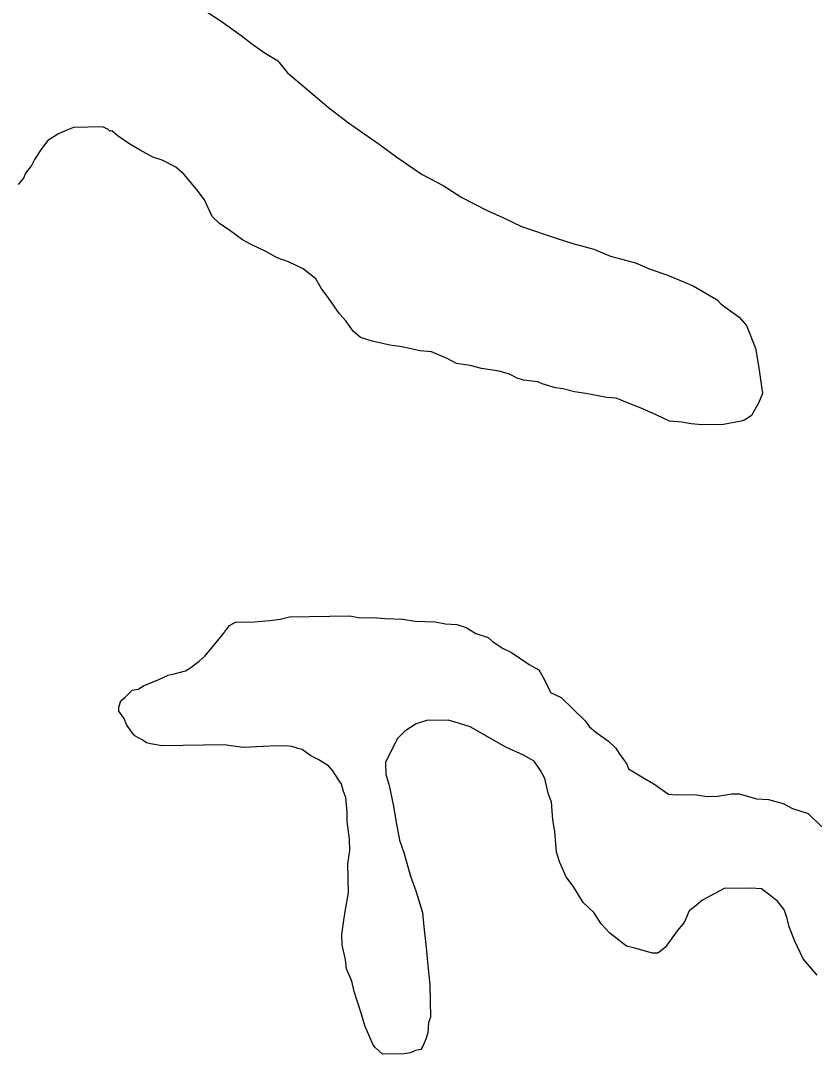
# Model space of a CAD drawing. Extents: x 3192986 to 3230865, y 867483 to 892886.
# Drawn here: x 3219020 to 3219876, y 883257 to 884380 of the extents above; entities that cross this region are included whole.
import ezdxf

# ---------------------------------------------------------------- set-up
doc = ezdxf.new("R2010")
doc.units = 0
doc.layers.add('V-SITE-VEGE', color=7, linetype='Continuous')
doc.layers.add('V-TOPO-SHOR', color=7, linetype='Continuous')

msp = doc.modelspace()

# ---------------------------------------------------------------- linework, layer by layer
at = {"layer": 'V-SITE-VEGE'}
for p, q in [((3219213.5, 884393.5), (3219235, 884379.4)), ((3219235, 884379.4), (3219256.4, 884364.1)), ((3219256.4, 884364.1), (3219267.7, 884355.4)), ((3219267.7, 884355.4), (3219281.3, 884345.6)), ((3219281.3, 884345.6), (3219296, 884336.9)), ((3219296, 884336.9), (3219306.2, 884323.7)), ((3219306.2, 884323.7), (3219322.1, 884310.6)), ((3219322.1, 884310.6), (3219350.4, 884286.5)), ((3219350.4, 884286.5), (3219371.9, 884270.2)), ((3219371.9, 884270.2), (3219404.7, 884247.3)), ((3219059.6, 884258), (3219048.6, 884251.1)), ((3219067.4, 884261.5), (3219059.6, 884258)), ((3219076.2, 884265), (3219067.4, 884261.5)), ((3219107.5, 884265.6), (3219076.2, 884265)), ((3219113.1, 884263.4), (3219107.5, 884265.6)), ((3219115.4, 884261.2), (3219113.1, 884263.4)), ((3219117.6, 884261.3), (3219115.4, 884261.2)), ((3219124.4, 884255.8), (3219117.6, 884261.3)), ((3219048.6, 884251.1), (3219042, 884242.1)), ((3219136.8, 884247.1), (3219124.4, 884255.8)), ((3219148.1, 884240.6), (3219136.8, 884247.1)), ((3219404.7, 884247.3), (3219423.9, 884233.1)), ((3219042, 884242.1), (3219034.4, 884230.8)), ((3219161.6, 884233), (3219148.1, 884240.6)), ((3219031.2, 884224.1), (3219024.6, 884216.1)), ((3219034.4, 884230.8), (3219031.2, 884224.1)), ((3219171.7, 884229.8), (3219161.6, 884233)), ((3219186.3, 884222.3), (3219171.7, 884229.8)), ((3219423.9, 884233.1), (3219451, 884214.6)), ((3219024.6, 884216.1), (3219022.5, 884210.5)), ((3219195.4, 884214.6), (3219186.3, 884222.3)), ((3219208, 884199.2), (3219195.4, 884214.6)), ((3219451, 884214.6), (3219473.5, 884202.7)), ((3219022.5, 884210.5), (3219017, 884203.7)), ((3219473.5, 884202.7), (3219493.8, 884189.7)), ((3219217.1, 884187.1), (3219208, 884199.2)), ((3219225.2, 884169.4), (3219217.1, 884187.1)), ((3219493.8, 884189.7), (3219520.9, 884175.6)), ((3219233.2, 884161.7), (3219225.2, 884169.4)), ((3219520.9, 884175.6), (3219537.7, 884168.1)), ((3219537.7, 884168.1), (3219558, 884158.4)), ((3219244.5, 884154.1), (3219233.2, 884161.7)), ((3219558, 884158.4), (3219596.2, 884145.7)), ((3219258, 884144.3), (3219244.5, 884154.1)), ((3219596.2, 884145.7), (3219613, 884140.4)), ((3219265.9, 884140), (3219258, 884144.3)), ((3219283.9, 884131.3), (3219265.9, 884140)), ((3219613, 884140.4), (3219635.4, 884134.1)), ((3219635.4, 884134.1), (3219653.4, 884126.6)), ((3219295.2, 884124.8), (3219283.9, 884131.3)), ((3219307.5, 884120.6), (3219295.2, 884124.8)), ((3219653.4, 884126.6), (3219680.3, 884119.3)), ((3219323.3, 884113.1), (3219307.5, 884120.6)), ((3219336.9, 884102.1), (3219323.3, 884113.1)), ((3219680.3, 884119.3), (3219696.1, 884112.8)), ((3219696.1, 884112.8), (3219714.1, 884106.4)), ((3219342.6, 884092.2), (3219336.9, 884102.1)), ((3219714.1, 884106.4), (3219742.2, 884094.7)), ((3219350.6, 884081.2), (3219342.6, 884092.2)), ((3219742.2, 884094.7), (3219768.1, 884079.5)), ((3219362.1, 884064.6), (3219350.6, 884081.2)), ((3219768.1, 884079.5), (3219772.6, 884075.1)), ((3219772.6, 884075.1), (3219791.9, 884060.9)), ((3219368.9, 884056.9), (3219362.1, 884064.6)), ((3219376.9, 884045.9), (3219368.9, 884056.9)), ((3219791.9, 884060.9), (3219799.8, 884052.1)), ((3219384.8, 884039.3), (3219376.9, 884045.9)), ((3219799.8, 884052.1), (3219809.2, 884027.7)), ((3219397.2, 884035.1), (3219384.8, 884039.3)), ((3219416.2, 884031), (3219397.2, 884035.1)), ((3219429.7, 884029), (3219416.2, 884031)), ((3219448.7, 884024.8), (3219429.7, 884029)), ((3219461, 884023.9), (3219448.7, 884024.8)), ((3219477.9, 884016.4), (3219461, 884023.9)), ((3219809.2, 884027.7), (3219812.9, 884006.6)), ((3219488, 884011), (3219477.9, 884016.4)), ((3219502.6, 884009), (3219488, 884011)), ((3219514.9, 884005.9), (3219502.6, 884009)), ((3219533.9, 884002.9), (3219514.9, 884005.9)), ((3219545.1, 883999.7), (3219533.9, 884002.9)), ((3219553, 883995.4), (3219545.1, 883999.7)), ((3219812.9, 884006.6), (3219816.7, 883978.8)), ((3219559.8, 883993.3), (3219553, 883995.4)), ((3219575.4, 883991.3), (3219559.8, 883993.3)), ((3219579.9, 883989.2), (3219575.4, 883991.3)), ((3219594.5, 883984.9), (3219579.9, 883989.2)), ((3219602.3, 883984), (3219594.5, 883984.9)), ((3219614.7, 883980.8), (3219602.3, 883984)), ((3219627, 883978.8), (3219614.7, 883980.8)), ((3219649.4, 883974.7), (3219627, 883978.8)), ((3219816.7, 883978.8), (3219812.4, 883968.6)), ((3219659.4, 883973.8), (3219649.4, 883974.7)), ((3219675.2, 883967.4), (3219659.4, 883973.8)), ((3219686.4, 883963.1), (3219675.2, 883967.4)), ((3219812.4, 883968.6), (3219808.1, 883960.8)), ((3219703.3, 883955.6), (3219686.4, 883963.1)), ((3219716.8, 883949.1), (3219703.3, 883955.6)), ((3219804.9, 883955.1), (3219798.2, 883950.5)), ((3219808.1, 883960.8), (3219804.9, 883955.1)), ((3219730.2, 883948.2), (3219716.8, 883949.1)), ((3219740.3, 883946.2), (3219730.2, 883948.2)), ((3219751.5, 883945.3), (3219740.3, 883946.2)), ((3219774.9, 883945.7), (3219751.5, 883945.3)), ((3219793.8, 883949.3), (3219774.9, 883945.7)), ((3219798.2, 883950.5), (3219793.8, 883949.3)), ((3219244, 883729.5), (3219250.6, 883733)), ((3219250.6, 883733), (3219270.7, 883733.4)), ((3219270.7, 883733.4), (3219287.4, 883734.8)), ((3219287.4, 883734.8), (3219298.6, 883736.1)), ((3219298.6, 883736.1), (3219308.6, 883738.5)), ((3219308.6, 883738.5), (3219373.3, 883739.6)), ((3219373.3, 883739.6), (3219384.5, 883737.6)), ((3219384.5, 883737.6), (3219397.9, 883737.8)), ((3219397.9, 883737.8), (3219411.3, 883736.9)), ((3219411.3, 883736.9), (3219430.3, 883736.1)), ((3219430.3, 883736.1), (3219443.7, 883734.1)), ((3219443.7, 883734.1), (3219464.9, 883733.4)), ((3219464.9, 883733.4), (3219476.1, 883731.3)), ((3219476.1, 883731.3), (3219488.4, 883730.4)), ((3219488.4, 883730.4), (3219498.5, 883727.3)), ((3219217.8, 883696.7), (3219236.4, 883719.4)), ((3219236.4, 883719.4), (3219244, 883729.5)), ((3219498.5, 883727.3), (3219508.7, 883720.8)), ((3219508.7, 883720.8), (3219522.1, 883716.5)), ((3219522.1, 883716.5), (3219526.7, 883712.1)), ((3219526.7, 883712.1), (3219538, 883704.5)), ((3219211.2, 883691), (3219217.8, 883696.7)), ((3219538, 883704.5), (3219547, 883700.2)), ((3219547, 883700.2), (3219566.2, 883687.2)), ((3219202.4, 883684.2), (3219211.2, 883691)), ((3219566.2, 883687.2), (3219576.3, 883681.7)), ((3219168, 883671.3), (3219178, 883675.9)), ((3219178, 883675.9), (3219184.6, 883677.2)), ((3219184.6, 883677.2), (3219196.8, 883680.7)), ((3219196.8, 883680.7), (3219202.4, 883684.2)), ((3219576.3, 883681.7), (3219580.9, 883674)), ((3219580.9, 883674), (3219584.4, 883667.4)), ((3219145.9, 883660.9), (3219151.4, 883664.3)), ((3219151.4, 883664.3), (3219168, 883671.3)), ((3219584.4, 883667.4), (3219589, 883657.4)), ((3219127.1, 883648.3), (3219131.5, 883651.7)), ((3219131.5, 883651.7), (3219139.2, 883659.6)), ((3219139.2, 883659.6), (3219145.9, 883660.9)), ((3219589, 883657.4), (3219600.3, 883652)), ((3219600.3, 883652), (3219626.4, 883626.8)), ((3219125, 883641.5), (3219127.1, 883648.3)), ((3219125.1, 883637.1), (3219125, 883641.5)), ((3219130.8, 883629.4), (3219125.1, 883637.1)), ((3219133.1, 883622.7), (3219130.8, 883629.4)), ((3219138.8, 883615), (3219133.1, 883622.7)), ((3219444.5, 883623.7), (3219432.4, 883615.6)), ((3219455.6, 883627.2), (3219444.5, 883623.7)), ((3219479, 883627.6), (3219455.6, 883627.2)), ((3219490.2, 883624.4), (3219479, 883627.6)), ((3219502.6, 883620.2), (3219490.2, 883624.4)), ((3219540.9, 883598.5), (3219502.6, 883620.2)), ((3219626.4, 883626.8), (3219631, 883620.2)), ((3219631, 883620.2), (3219637.7, 883614.7)), ((3219142.3, 883610.6), (3219138.8, 883615)), ((3219150.1, 883606.3), (3219142.3, 883610.6)), ((3219154.7, 883603), (3219150.1, 883606.3)), ((3219424.7, 883607.7), (3219417.1, 883593)), ((3219432.4, 883615.6), (3219424.7, 883607.7)), ((3219637.7, 883614.7), (3219651.3, 883604.9)), ((3219159.1, 883602), (3219154.7, 883603)), ((3219171.5, 883599.9), (3219159.1, 883602)), ((3219238.4, 883601.1), (3219171.5, 883599.9)), ((3219258.6, 883598.1), (3219238.4, 883601.1)), ((3219287.5, 883599.7), (3219258.6, 883598.1)), ((3219304.3, 883600), (3219287.5, 883599.7)), ((3219311, 883599), (3219304.3, 883600)), ((3219317.7, 883596.9), (3219311, 883599)), ((3219322.2, 883595.9), (3219317.7, 883596.9)), ((3219331.3, 883589.3), (3219322.2, 883595.9)), ((3219560, 883589.9), (3219540.9, 883598.5)), ((3219651.3, 883604.9), (3219659.3, 883597.2)), ((3219659.3, 883597.2), (3219662.7, 883591.7)), ((3219339.1, 883585), (3219331.3, 883589.3)), ((3219350.4, 883578.5), (3219339.1, 883585)), ((3219417.1, 883593), (3219411.7, 883581.8)), ((3219571.3, 883583.4), (3219560, 883589.9)), ((3219662.7, 883591.7), (3219667.3, 883585.1)), ((3219667.3, 883585.1), (3219670.7, 883580.7)), ((3219355, 883573), (3219350.4, 883578.5)), ((3219360.7, 883564.2), (3219355, 883573)), ((3219411.7, 883581.8), (3219412, 883569.5)), ((3219578.2, 883573.5), (3219571.3, 883583.4)), ((3219582.8, 883564.7), (3219578.2, 883573.5)), ((3219670.7, 883580.7), (3219673, 883575.2)), ((3219673, 883575.2), (3219688.8, 883565.4)), ((3219364.2, 883558.6), (3219360.7, 883564.2)), ((3219412, 883569.5), (3219415.5, 883557.3)), ((3219586.4, 883549.1), (3219582.8, 883564.7)), ((3219688.8, 883565.4), (3219700.1, 883558.9)), ((3219366.5, 883550.9), (3219364.2, 883558.6)), ((3219368.9, 883544.2), (3219366.5, 883550.9)), ((3219415.5, 883557.3), (3219420.4, 883535.1)), ((3219700.1, 883558.9), (3219715.9, 883548)), ((3219370.3, 883528.6), (3219368.9, 883544.2)), ((3219589.9, 883539.1), (3219586.4, 883549.1)), ((3219591.4, 883520.2), (3219589.9, 883539.1)), ((3219715.9, 883548), (3219724.9, 883547)), ((3219724.9, 883547), (3219743.8, 883547.4)), ((3219743.8, 883547.4), (3219757.3, 883545.4)), ((3219757.3, 883545.4), (3219768.4, 883545.6)), ((3219768.4, 883545.6), (3219784, 883548.1)), ((3219784, 883548.1), (3219791.8, 883548.2)), ((3219791.8, 883548.2), (3219810.9, 883543)), ((3219810.9, 883543), (3219823.2, 883542.1)), ((3219823.2, 883542.1), (3219838.9, 883537.9)), ((3219370.4, 883518.6), (3219370.3, 883528.6)), ((3219420.4, 883535.1), (3219422.9, 883519.5)), ((3219838.9, 883537.9), (3219849, 883532.5)), ((3219849, 883532.5), (3219865.8, 883527.2)), ((3219373, 883499.6), (3219370.4, 883518.6)), ((3219422.9, 883519.5), (3219426.6, 883498.3)), ((3219593.8, 883507.9), (3219591.4, 883520.2)), ((3219865.8, 883527.2), (3219880.6, 883512.9)), ((3219595.3, 883485.6), (3219593.8, 883507.9)), ((3219373.2, 883487.4), (3219373, 883499.6)), ((3219426.6, 883498.3), (3219431.3, 883485)), ((3219371.2, 883472.8), (3219373.2, 883487.4)), ((3219431.3, 883485), (3219438.4, 883459.5)), ((3219598.9, 883474.5), (3219595.3, 883485.6)), ((3219371.8, 883441.6), (3219371.2, 883472.8)), ((3219605.8, 883459), (3219598.9, 883474.5)), ((3219438.4, 883459.5), (3219444.3, 883444)), ((3219613.9, 883448), (3219605.8, 883459)), ((3219368.7, 883423.7), (3219371.8, 883441.6)), ((3219444.3, 883444), (3219451.4, 883420.6)), ((3219624.2, 883431.5), (3219613.9, 883448)), ((3219760.2, 883438.3), (3219752.5, 883433.7)), ((3219775.7, 883446.4), (3219760.2, 883438.3)), ((3219804.7, 883446.9), (3219775.7, 883446.4)), ((3219815.9, 883445.9), (3219804.7, 883446.9)), ((3219824.9, 883439.4), (3219815.9, 883445.9)), ((3219832.9, 883432.8), (3219824.9, 883439.4)), ((3219635.5, 883420.5), (3219624.2, 883431.5)), ((3219743.7, 883426.8), (3219738.2, 883422.3)), ((3219752.5, 883433.7), (3219743.7, 883426.8)), ((3219839.7, 883424), (3219832.9, 883432.8)), ((3219366.7, 883412.5), (3219368.7, 883423.7)), ((3219451.4, 883420.6), (3219452.8, 883405)), ((3219643.6, 883408.4), (3219635.5, 883420.5)), ((3219735, 883415.5), (3219732.8, 883409.9)), ((3219738.2, 883422.3), (3219735, 883415.5)), ((3219840.9, 883421.8), (3219839.7, 883424)), ((3219843.2, 883414.1), (3219840.9, 883421.8)), ((3219364.7, 883396.8), (3219366.7, 883412.5)), ((3219452.8, 883405), (3219455.4, 883382.8)), ((3219652.7, 883398.5), (3219643.6, 883408.4)), ((3219732.8, 883409.9), (3219725.2, 883400.8)), ((3219845.6, 883405.2), (3219843.2, 883414.1)), ((3219851.5, 883389.6), (3219845.6, 883405.2)), ((3219364.9, 883385.6), (3219364.7, 883396.8)), ((3219670.8, 883384.3), (3219652.7, 883398.5)), ((3219725.2, 883400.8), (3219712.1, 883382.8)), ((3219368.5, 883370.1), (3219364.9, 883385.6)), ((3219455.4, 883382.8), (3219456.8, 883367.2)), ((3219679.7, 883382.2), (3219670.8, 883384.3)), ((3219698.8, 883376.9), (3219679.7, 883382.2)), ((3219712.1, 883382.8), (3219704.4, 883377)), ((3219860.7, 883370.8), (3219851.5, 883389.6)), ((3219704.4, 883377), (3219698.8, 883376.9)), ((3219875.6, 883353.2), (3219860.7, 883370.8)), ((3219369.8, 883360.1), (3219368.5, 883370.1)), ((3219375.6, 883346.8), (3219369.8, 883360.1)), ((3219456.8, 883367.2), (3219459.4, 883342.6)), ((3219378.1, 883335.7), (3219375.6, 883346.8)), ((3219459.4, 883342.6), (3219460, 883308.1)), ((3219385.2, 883313.5), (3219378.1, 883335.7)), ((3219389.9, 883297.9), (3219385.2, 883313.5)), ((3219460, 883308.1), (3219457.9, 883302.4)), ((3219398, 883279.1), (3219389.9, 883297.9)), ((3219457.9, 883302.4), (3219457, 883291.3)), ((3219454.9, 883284.5), (3219451.6, 883276.7)), ((3219457, 883291.3), (3219454.9, 883284.5)), ((3219400.3, 883275.8), (3219398, 883279.1)), ((3219408.3, 883268.1), (3219400.3, 883275.8)), ((3219438.4, 883269.7), (3219431.7, 883268.5)), ((3219443.9, 883272.1), (3219438.4, 883269.7)), ((3219449.5, 883273.3), (3219443.9, 883272.1)), ((3219451.6, 883276.7), (3219449.5, 883273.3)), ((3219431.7, 883268.5), (3219408.3, 883268.1))]:
    msp.add_line(p, q, dxfattribs=at)
at = {"layer": 'V-TOPO-SHOR'}
msp.add_spline([(3220607.9, 883199.2), (3220556.6, 882928.6), (3220515.7, 882851.2), (3220465.6, 882706.2), (3220430.9, 882570.1), (3220379.2, 882505.8), (3220271.9, 882419.1), (3220211.6, 882387.8), (3220155.9, 882347.3), (3220040.6, 882280.2), (3219987.2, 882238.8), (3219928.3, 882210.2), (3219791.8, 882190.3), (3219596.9, 882186.8), (3219449.9, 882236.7), (3219382.4, 882236.9), (3219259.1, 882200.6), (3219196.3, 882193.2), (3219122.1, 882181.5), (3219060, 882164.8), (3218928.8, 882172.5), (3218797.4, 882170), (3218655, 882208.7), (3218507.4, 882275), (3218436.3, 882298.3), (3218372.7, 882345.8), (3218248.1, 882507.7), (3218204, 882564.3), (3218139.8, 882611.1), (3218066.6, 882648.9), (3218002.7, 882654), (3217945.7, 882626.2), (3217854.1, 882485.8), (3217751.1, 882382.9), (3217706.7, 882304.3), (3217684.4, 882231.9), (3217658.8, 882027.8), (3217607.4, 881968.1), (3217545.8, 881963.9), (3217403, 881998.1), (3217345.4, 881975), (3217238.8, 881893.4), (3217179.3, 881868.5), (3217112.2, 881868.3), (3216902.2, 881905.6), (3216773.3, 881906.4), (3216626.2, 881977), (3216554.8, 882004.2), (3216487.5, 882014.3), (3216412, 882043.2), (3216346.8, 882045.6), (3216319, 882038.1), (3216297.4, 882015.2), (3216166.6, 882007.7), (3216039.6, 881975.8), (3215985, 881942.7), (3215950.8, 881866.5), (3215944.2, 881801.5), (3215938, 881733.2), (3215887.7, 881682.8), (3215768.7, 881641.4), (3215640.8, 881623.2), (3215558.6, 881662.6), (3215466.9, 881717.1), (3215359.5, 881762.4), (3215352.6, 881880.7), (3215338.7, 881992), (3215296.9, 882158.9), (3215310.8, 882249.4), (3215296.9, 882339.8), (3215331.7, 882409.4), (3215394.3, 882534.6), (3215429.1, 882687.6), (3215456.9, 882785), (3215436.1, 882840.7), (3215429.1, 882896.3), (3215430, 882941.3), (3215392.3, 882993.6), (3215270.5, 883089.5), (3215204.8, 883100.5), (3215141.6, 883148.3), (3215155.2, 883215), (3215200, 883290.4), (3215187.9, 883417.1), (3215237.3, 883490.8), (3215287.5, 883538.3), (3215287.7, 883538.5)], degree=3, dxfattribs=at)

doc.saveas('drawing.dxf')
